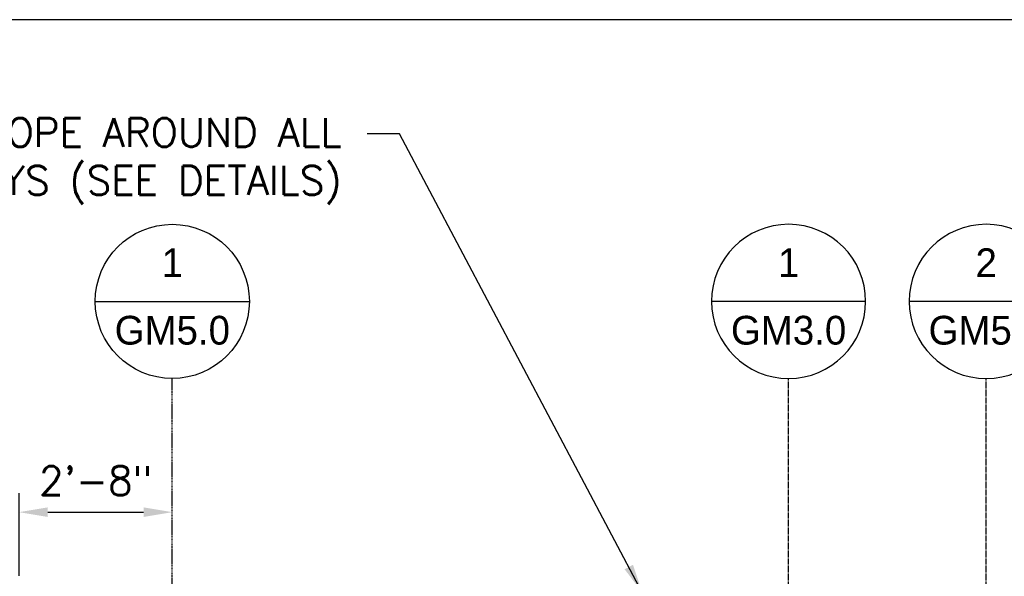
# Model space of a CAD drawing. Extents: x -169 to 2224, y 0 to 2796.
# Tile 258 of 530: x 1369 to 1574, y 988 to 1104. Entities that reach past the tile are written whole.
import ezdxf
from ezdxf.enums import TextEntityAlignment as Align

# ---------------------------------------------------------------- set-up
doc = ezdxf.new("R2010")
doc.units = 0
doc.header["$MEASUREMENT"] = 0
doc.header["$PDSIZE"] = 1
doc.linetypes.add('CENTER1', pattern=[0.6625, 0.5, -0.075, 0.0125, -0.075])
doc.layers.get('0').update_dxf_attribs({"color": 255, "linetype": 'CONTINUOUS'})
doc.layers.get('DEFPOINTS').update_dxf_attribs({"linetype": 'CONTINUOUS'})
for name, color, linetype in [('CENTERLINE', 3, 'CENTER1'), ('DIM', 3, 'CONTINUOUS'), ('FREEZE-OUTLINE-TITLES', 60, 'CONTINUOUS'), ('TAG', 3, 'CONTINUOUS'), ('TEXT', 3, 'CONTINUOUS')]:
    doc.layers.add(name, color=color, linetype=linetype)
doc.styles.add('SIMPFRAC', font='simpfrac')
doc.styles.add('SIMPLEX', font='simplex')
doc.dimstyles.new('DIM64', dxfattribs={"dimscale": 64, "dimtxt": 0.09375, "dimasz": 0.09375, "dimexe": 0.0625, "dimexo": 0.0625, "dimgap": 0.046875, "dimtad": 1, "dimdec": 4, "dimzin": 3, "dimdsep": 46, "dimlunit": 4, "dimtxsty": 'SIMPLEX', "dimcen": 0, "dimclrd": 256, "dimclre": 256, "dimclrt": 256, "dimadec": 0, "dimazin": 0, "dimtfac": 1, "dimtdec": 4, "dimtmove": 0, "dimatfit": 3, "dimfxl": 1, "dimfrac": 2, "dimtolj": 1, "dimtzin": 0, "dimarcsym": 0})

# ---------------------------------------------------------------- blocks, each defined once
blk = doc.blocks.new('KEY-DETAIL')
blk.add_line((-0.1911, 0), (0.1911, 0))
blk.add_circle((0, 0), 0.1911)
at = {"style": 'SIMPFRAC'}
for tag, p in [('DETAIL', (0, 0.1314)), ('SHEET', (0, -0.0358))]:
    blk.add_attdef(tag, text='', height=0.0781, dxfattribs=at).set_placement(p, align=Align.TOP_CENTER)
blk = doc.blocks.new('*D47')
at = {"layer": 'DEFPOINTS', "color": 0, "transparency": 16777216}
for p in [(1400.55, 1001.26), (1400.55, 1001.26), (1368.55, 984.01)]:
    blk.add_point(p, dxfattribs=at)
at = {"layer": 'DIM', "lineweight": -2, "transparency": 16777216}
for p, q in [((1368.55, 988.01), (1368.55, 1005.26)), ((1374.55, 1001.26), (1394.55, 1001.26))]:
    blk.add_line(p, q, dxfattribs=at)
at = {"layer": 'DIM', "transparency": 16777216}
for points in [[(1374.55, 1002.26), (1374.55, 1000.26), (1368.55, 1001.26)], [(1394.55, 1002.26), (1394.55, 1000.26), (1400.55, 1001.26)]]:
    blk.add_solid(points, dxfattribs=at)
at = {"layer": 'DIM', "transparency": 16777216, "insert": (1384.55, 1007.83), "char_height": 6, "attachment_point": 5, "style": 'SIMPLEX'}
blk.add_mtext('\\A1;2\'-8"', dxfattribs=at)

msp = doc.modelspace()

# ---------------------------------------------------------------- linework, layer by layer
at = {"layer": 'CENTERLINE'}
for p, q in [((1529.19082, 985.51471), (1529.19082, 1029.15474)), ((1570.4445, 985.51471), (1570.4445, 1029.15474))]:
    msp.add_line(p, q, dxfattribs=at)
at = {"layer": 'CENTERLINE', "linetype": 'CENTER1', "ltscale": 0.5}
msp.add_lwpolyline([(1400.54722, 985.01471), (1400.54722, 1029.15474)], dxfattribs=at)
at = {"layer": 'FREEZE-OUTLINE-TITLES', "linetype": 'Continuous'}
msp.add_lwpolyline([(2220, 1104.01471), (1176, 1104.01471), (1176, 564.00736), (2220, 564.00736)], close=True, dxfattribs=at)

# ---------------------------------------------------------------- block references
at = {"layer": 'TAG'}
ref = msp.add_blockref('KEY-DETAIL', (1400.54722, 1045.24373), dxfattribs=dict(at, xscale=84.17985725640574, yscale=84.17985725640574, zscale=84.17985725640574))
ref.add_attrib('SHEET', 'GM5.0', dxfattribs={"height": 6, "style": 'SIMPFRAC'}).set_placement((1400.54722, 1042.22704), align=Align.TOP_CENTER)
ref.add_attrib('DETAIL', '1', dxfattribs={"layer": '0', "height": 6, "style": 'SIMPFRAC'}).set_placement((1400.54722, 1056.30491), align=Align.TOP_CENTER)
ref = msp.add_blockref('KEY-DETAIL', (1529.19082, 1045.24373), dxfattribs=dict(at, xscale=-84.17985725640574, yscale=84.17985725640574, zscale=84.17985725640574))
ref.add_attrib('SHEET', 'GM3.0', dxfattribs={"height": 6, "style": 'SIMPFRAC'}).set_placement((1529.19082, 1042.22704), align=Align.TOP_CENTER)
ref.add_attrib('DETAIL', '1', dxfattribs={"layer": '0', "height": 6, "style": 'SIMPFRAC'}).set_placement((1529.19082, 1056.30491), align=Align.TOP_CENTER)
ref = msp.add_blockref('KEY-DETAIL', (1570.4445, 1045.24373), dxfattribs=dict(at, xscale=-84.17985725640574, yscale=84.17985725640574, zscale=84.17985725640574))
ref.add_attrib('SHEET', 'GM5.0', dxfattribs={"height": 6, "style": 'SIMPFRAC'}).set_placement((1570.4445, 1042.22704), align=Align.TOP_CENTER)
ref.add_attrib('DETAIL', '2', dxfattribs={"layer": '0', "height": 6, "style": 'SIMPFRAC'}).set_placement((1570.4445, 1056.30491), align=Align.TOP_CENTER)

# ---------------------------------------------------------------- texts
at = {"layer": 'TEXT', "insert": (1435.8979, 1083.49691), "char_height": 6, "width": 114.296875, "attachment_point": 3, "style": 'SIMPLEX'}
msp.add_mtext('SLOPE AROUND ALL MANWAYS (SEE DETAILS)', dxfattribs=at)

# ---------------------------------------------------------------- dimensions: what is measured, and where the dimension line sits
at = {"layer": 'DIM'}
dim = msp.add_linear_dim(base=(1400.54722, 1001.26161), p1=(1368.54722, 984.01471), p2=(1400.54722, 1001.26161), angle=0, dimstyle='DIM64', override={"dimse2": 1}, dxfattribs=at)
dim.commit()
dim.dimension.update_dxf_attribs({"geometry": '*D47', "text_midpoint": (1384.54722, 1007.83304)})

# ---------------------------------------------------------------- leaders
at = {"layer": 'TEXT'}
msp.add_leader([(1498.63544, 984.51471), (1447.97405, 1080.23428), (1441.2104, 1080.23428)], dimstyle='DIM64', dxfattribs=at)

doc.saveas('drawing.dxf')
